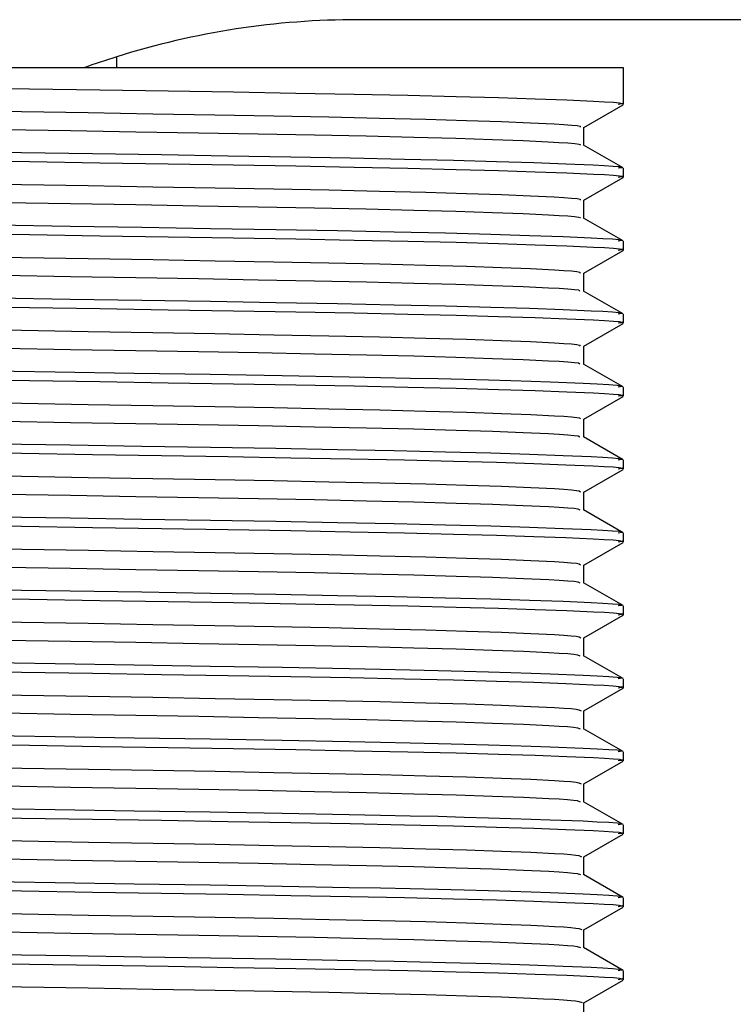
# Model space of a CAD drawing. Header units: millimetres. Extents: x 262469 to 275208, y -32539 to 9411.
# Tile 288 of 428: x 269197.28 to 269200.48, y -13352.18 to -13347.77. Entities that reach past the tile are written whole.
import ezdxf

# ---------------------------------------------------------------- set-up
doc = ezdxf.new("R2010")
doc.units = ezdxf.units.MM
doc.header["$LTSCALE"] = 100
doc.layers.add('$ IE_TELETECHNIKA', color=5, linetype='Continuous', lineweight=30)

msp = doc.modelspace()

# ---------------------------------------------------------------- linework, layer by layer
at = {"layer": '$ IE_TELETECHNIKA', "color": 7, "linetype": 'Continuous'}
for p, q in [((269200.5956, -13347.7678), (269198.7956, -13347.7678)), ((269197.7156, -13347.9838), (269197.7156, -13347.9337)), ((269199.9836, -13347.9838), (269193.2876, -13347.9838)), ((269199.9836, -13348.1472), (269199.9836, -13347.9838)), ((269199.8069, -13348.2498), (269199.9826, -13348.1483)), ((269199.8069, -13348.3302), (269199.8069, -13348.2492)), ((269199.9826, -13348.4317), (269199.8057, -13348.3296)), ((269199.9836, -13348.4738), (269199.9836, -13348.433)), ((269199.8069, -13348.5764), (269199.9826, -13348.4749)), ((269199.8069, -13348.6568), (269199.8069, -13348.5757)), ((269199.9826, -13348.7582), (269199.8057, -13348.6561)), ((269199.9836, -13348.8004), (269199.9836, -13348.7595)), ((269199.8069, -13348.9029), (269199.9826, -13348.8014)), ((269199.8069, -13348.9833), (269199.8069, -13348.9023)), ((269199.9826, -13349.0848), (269199.8057, -13348.9827)), ((269199.9836, -13349.1269), (269199.9836, -13349.0861)), ((269199.8069, -13349.2295), (269199.9826, -13349.128)), ((269199.8069, -13349.3099), (269199.8069, -13349.2289)), ((269199.9826, -13349.4114), (269199.8057, -13349.3093)), ((269199.9836, -13349.4535), (269199.9836, -13349.4127)), ((269199.8069, -13349.5561), (269199.9826, -13349.4546)), ((269199.8069, -13349.6365), (269199.8069, -13349.5555)), ((269199.9826, -13349.738), (269199.8057, -13349.6358)), ((269199.9836, -13349.7801), (269199.9836, -13349.7392)), ((269199.8069, -13349.8826), (269199.9826, -13349.7812)), ((269199.8069, -13349.9631), (269199.8069, -13349.882)), ((269199.9826, -13350.0645), (269199.8057, -13349.9624)), ((269199.9836, -13350.1066), (269199.9836, -13350.0658)), ((269199.8069, -13350.2092), (269199.9826, -13350.1077)), ((269199.8069, -13350.2896), (269199.8069, -13350.2086)), ((269199.9826, -13350.3911), (269199.8057, -13350.289)), ((269199.9836, -13350.4332), (269199.9836, -13350.3924)), ((269199.8069, -13350.5358), (269199.9826, -13350.4343)), ((269199.8069, -13350.6162), (269199.8069, -13350.5352)), ((269199.9826, -13350.7177), (269199.8057, -13350.6155)), ((269199.8069, -13350.8624), (269199.9826, -13350.7609)), ((269199.9836, -13350.7598), (269199.9836, -13350.719)), ((269199.8069, -13350.9428), (269199.8069, -13350.8618)), ((269199.9826, -13351.0442), (269199.8057, -13350.9421)), ((269199.9836, -13351.0863), (269199.9836, -13351.0455)), ((269199.8069, -13351.1889), (269199.9826, -13351.0874)), ((269199.8069, -13351.2693), (269199.8069, -13351.1883)), ((269199.9826, -13351.3708), (269199.8057, -13351.2687)), ((269199.9836, -13351.4129), (269199.9836, -13351.3721)), ((269199.8069, -13351.5155), (269199.9826, -13351.414)), ((269199.8069, -13351.5959), (269199.8069, -13351.5149)), ((269199.9826, -13351.6974), (269199.8057, -13351.5953)), ((269199.9836, -13351.7395), (269199.9836, -13351.6987)), ((269199.8069, -13351.8421), (269199.9826, -13351.7406)), ((269199.8069, -13351.9225), (269199.8069, -13351.8415)), ((269199.9826, -13352.024), (269199.8057, -13351.9218)), ((269199.9836, -13352.0661), (269199.9836, -13352.0252)), ((269199.8069, -13352.1687), (269199.9826, -13352.0672)), ((269199.8069, -13352.2491), (269199.8069, -13352.168))]:
    msp.add_line(p, q, dxfattribs=at)
for points in [[(269196.6771, -13348.0662), (269197.3245, -13348.0767), (269197.6396, -13348.0818), (269197.9451, -13348.0866), (269198.2384, -13348.0914), (269198.517, -13348.0962), (269198.7782, -13348.1011), (269199.0186, -13348.1062), (269199.2349, -13348.1113), (269199.4245, -13348.1166), (269199.5889, -13348.1219), (269199.7304, -13348.1272), (269199.8504, -13348.1324), (269199.8994, -13348.1349), (269199.9386, -13348.1374), (269199.9658, -13348.1399), (269199.979, -13348.1424), (269199.9764, -13348.1448), (269199.9603, -13348.1472)], [(269196.6755, -13348.1682), (269197.2885, -13348.1788), (269197.5872, -13348.1839), (269197.8769, -13348.1888), (269198.1548, -13348.1936), (269198.4182, -13348.1983), (269198.6647, -13348.2032), (269198.8921, -13348.2082), (269199.0984, -13348.2134), (269199.2811, -13348.2187), (269199.4376, -13348.224), (269199.568, -13348.2292), (269199.674, -13348.2345), (269199.7172, -13348.237), (269199.752, -13348.2396), (269199.7769, -13348.242), (269199.7903, -13348.2445), (269199.7895, -13348.2492)], [(269197.2076, -13348.259), (269197.508, -13348.2642), (269197.8002, -13348.2692), (269198.0813, -13348.2739), (269198.3488, -13348.2786), (269198.5999, -13348.2835), (269198.8326, -13348.2885), (269199.0447, -13348.2936), (269199.234, -13348.2989), (269199.3976, -13348.3042), (269199.5346, -13348.3094), (269199.6474, -13348.3147), (269199.6951, -13348.3173), (269199.7352, -13348.3198), (269199.7658, -13348.3223), (269199.7849, -13348.3248), (269199.7913, -13348.3272), (269199.7893, -13348.3295)], [(269196.6353, -13348.3512), (269197.2886, -13348.3619), (269197.6072, -13348.367), (269197.9162, -13348.3719), (269198.2131, -13348.3768), (269198.4952, -13348.3816), (269198.76, -13348.3865), (269199.0039, -13348.3916), (269199.2235, -13348.3968), (269199.416, -13348.4021), (269199.5827, -13348.4074), (269199.7262, -13348.4128), (269199.8478, -13348.418), (269199.8976, -13348.4205), (269199.9375, -13348.4231), (269199.9653, -13348.4256), (269199.979, -13348.4281), (269199.9765, -13348.4305), (269199.9603, -13348.433)], [(269196.6773, -13348.3927), (269197.3246, -13348.4033), (269197.6398, -13348.4083), (269197.9452, -13348.4132), (269198.2385, -13348.418), (269198.5171, -13348.4228), (269198.7782, -13348.4277), (269199.0187, -13348.4327), (269199.2349, -13348.4379), (269199.4246, -13348.4432), (269199.5889, -13348.4485), (269199.7304, -13348.4537), (269199.8504, -13348.4589), (269199.8994, -13348.4615), (269199.9386, -13348.464), (269199.9658, -13348.4665), (269199.979, -13348.4689), (269199.9764, -13348.4714), (269199.9603, -13348.4738)], [(269196.6759, -13348.4948), (269197.2889, -13348.5053), (269197.5876, -13348.5105), (269197.8772, -13348.5154), (269198.1551, -13348.5201), (269198.4185, -13348.5248), (269198.6649, -13348.5297), (269198.8923, -13348.5348), (269199.0986, -13348.54), (269199.2811, -13348.5452), (269199.4377, -13348.5505), (269199.5682, -13348.5558), (269199.6743, -13348.561), (269199.7173, -13348.5636), (269199.7518, -13348.5661), (269199.7763, -13348.5686), (269199.7894, -13348.571), (269199.7897, -13348.5757)], [(269197.2075, -13348.5856), (269197.508, -13348.5907), (269197.8002, -13348.5957), (269198.0813, -13348.6005), (269198.3488, -13348.6052), (269198.5999, -13348.61), (269198.8326, -13348.615), (269199.0448, -13348.6202), (269199.234, -13348.6254), (269199.3975, -13348.6307), (269199.5347, -13348.636), (269199.6478, -13348.6413), (269199.6954, -13348.6438), (269199.7351, -13348.6464), (269199.7653, -13348.6489), (269199.784, -13348.6514), (269199.7902, -13348.6537), (269199.7889, -13348.6561)], [(269197.178, -13348.6867), (269197.507, -13348.692), (269197.8268, -13348.6971), (269198.1347, -13348.702), (269198.4279, -13348.707), (269198.7035, -13348.712), (269198.958, -13348.7172), (269199.1878, -13348.7225), (269199.3895, -13348.7279), (269199.5637, -13348.7334), (269199.7132, -13348.7388), (269199.8398, -13348.7442), (269199.8921, -13348.7468), (269199.9341, -13348.7494), (269199.9637, -13348.752), (269199.9786, -13348.7545), (269199.9767, -13348.757), (269199.9603, -13348.7595)], [(269196.6772, -13348.7193), (269197.3245, -13348.7299), (269197.6397, -13348.7349), (269197.9452, -13348.7398), (269198.2384, -13348.7446), (269198.517, -13348.7494), (269198.7782, -13348.7543), (269199.0186, -13348.7593), (269199.2349, -13348.7645), (269199.4245, -13348.7697), (269199.5889, -13348.775), (269199.7304, -13348.7803), (269199.8504, -13348.7855), (269199.8994, -13348.788), (269199.9386, -13348.7906), (269199.9658, -13348.7931), (269199.979, -13348.7955), (269199.9764, -13348.7979), (269199.9603, -13348.8004)], [(269196.6763, -13348.8214), (269197.2893, -13348.8319), (269197.5879, -13348.837), (269197.8775, -13348.842), (269198.1553, -13348.8467), (269198.4186, -13348.8514), (269198.6651, -13348.8563), (269198.8925, -13348.8614), (269199.0987, -13348.8665), (269199.2812, -13348.8718), (269199.4377, -13348.8771), (269199.5684, -13348.8824), (269199.6745, -13348.8876), (269199.7173, -13348.8902), (269199.7515, -13348.8927), (269199.7757, -13348.8952), (269199.7886, -13348.8976), (269199.7899, -13348.9023)], [(269197.2076, -13348.9121), (269197.5081, -13348.9173), (269197.8003, -13348.9223), (269198.0814, -13348.9271), (269198.3489, -13348.9318), (269198.6, -13348.9366), (269198.8327, -13348.9416), (269199.0449, -13348.9468), (269199.2341, -13348.952), (269199.3975, -13348.9573), (269199.5349, -13348.9626), (269199.6481, -13348.9678), (269199.6956, -13348.9704), (269199.7351, -13348.973), (269199.7648, -13348.9755), (269199.7831, -13348.9779), (269199.7886, -13348.9827)], [(269197.178, -13349.0132), (269197.5069, -13349.0186), (269197.8268, -13349.0237), (269198.1347, -13349.0286), (269198.4278, -13349.0335), (269198.7035, -13349.0386), (269198.958, -13349.0437), (269199.1878, -13349.049), (269199.3895, -13349.0544), (269199.5637, -13349.0599), (269199.7132, -13349.0654), (269199.8398, -13349.0707), (269199.8921, -13349.0734), (269199.9341, -13349.076), (269199.9637, -13349.0785), (269199.9786, -13349.0811), (269199.9767, -13349.0836), (269199.9603, -13349.0861)], [(269196.6772, -13349.0459), (269197.3245, -13349.0564), (269197.6397, -13349.0615), (269197.9452, -13349.0664), (269198.2384, -13349.0711), (269198.517, -13349.0759), (269198.7782, -13349.0808), (269199.0186, -13349.0859), (269199.2349, -13349.091), (269199.4245, -13349.0963), (269199.5889, -13349.1016), (269199.7304, -13349.1069), (269199.8504, -13349.1121), (269199.8994, -13349.1146), (269199.9386, -13349.1171), (269199.9658, -13349.1196), (269199.979, -13349.1221), (269199.9764, -13349.1245), (269199.9603, -13349.1269)], [(269196.6753, -13349.1479), (269197.2884, -13349.1585), (269197.5871, -13349.1636), (269197.8768, -13349.1685), (269198.1547, -13349.1733), (269198.4181, -13349.178), (269198.6647, -13349.1829), (269198.8922, -13349.1879), (269199.0984, -13349.1931), (269199.2809, -13349.1984), (269199.4375, -13349.2037), (269199.5684, -13349.2089), (269199.6746, -13349.2142), (269199.7173, -13349.2167), (269199.7512, -13349.2193), (269199.7751, -13349.2217), (269199.7878, -13349.2242), (269199.7903, -13349.2289)], [(269197.2077, -13349.2387), (269197.5082, -13349.2439), (269197.8004, -13349.2489), (269198.0815, -13349.2536), (269198.349, -13349.2584), (269198.6001, -13349.2632), (269198.8328, -13349.2682), (269199.045, -13349.2733), (269199.2341, -13349.2786), (269199.3975, -13349.2839), (269199.535, -13349.2892), (269199.6485, -13349.2944), (269199.6958, -13349.297), (269199.7349, -13349.2995), (269199.7643, -13349.3021), (269199.7821, -13349.3045), (269199.7884, -13349.3092)], [(269195.97, -13349.3201), (269197.44, -13349.3441), (269197.7937, -13349.3497), (269198.1333, -13349.3552), (269198.4551, -13349.3606), (269198.7552, -13349.3661), (269198.8957, -13349.369), (269199.029, -13349.3719), (269199.1544, -13349.3748), (269199.2713, -13349.3777), (269199.3796, -13349.3807), (269199.4794, -13349.3837), (269199.5714, -13349.3868), (269199.6559, -13349.3898), (269199.8042, -13349.3957), (269199.8669, -13349.3986), (269199.9186, -13349.4015), (269199.9562, -13349.4044), (269199.9769, -13349.4072), (269199.9777, -13349.4099), (269199.9603, -13349.4127)], [(269196.6771, -13349.3725), (269197.3244, -13349.383), (269197.6396, -13349.3881), (269197.9451, -13349.3929), (269198.2384, -13349.3977), (269198.517, -13349.4025), (269198.7782, -13349.4074), (269199.0186, -13349.4125), (269199.2349, -13349.4176), (269199.4245, -13349.4229), (269199.5889, -13349.4282), (269199.7304, -13349.4335), (269199.8504, -13349.4386), (269199.8994, -13349.4412), (269199.9386, -13349.4437), (269199.9658, -13349.4462), (269199.979, -13349.4487), (269199.9764, -13349.4511), (269199.9603, -13349.4535)], [(269196.6759, -13349.4745), (269197.2889, -13349.485), (269197.5876, -13349.4902), (269197.8772, -13349.4951), (269198.155, -13349.4998), (269198.4184, -13349.5046), (269198.6649, -13349.5095), (269198.8924, -13349.5145), (269199.0986, -13349.5197), (269199.281, -13349.5249), (269199.4376, -13349.5302), (269199.5686, -13349.5355), (269199.6748, -13349.5407), (269199.7173, -13349.5433), (269199.7509, -13349.5458), (269199.7745, -13349.5483), (269199.787, -13349.5507), (269199.7908, -13349.5554)], [(269197.2078, -13349.5653), (269197.5083, -13349.5705), (269197.8005, -13349.5754), (269198.0816, -13349.5802), (269198.3491, -13349.5849), (269198.6002, -13349.5898), (269198.8329, -13349.5948), (269199.0451, -13349.5999), (269199.2342, -13349.6052), (269199.3976, -13349.6105), (269199.5352, -13349.6157), (269199.6488, -13349.621), (269199.6959, -13349.6236), (269199.7348, -13349.6261), (269199.7637, -13349.6286), (269199.7812, -13349.6311), (269199.7884, -13349.6358)], [(269196.6353, -13349.6983), (269197.2886, -13349.709), (269197.6072, -13349.7141), (269197.9162, -13349.719), (269198.2131, -13349.7239), (269198.4952, -13349.7287), (269198.76, -13349.7336), (269199.0039, -13349.7387), (269199.2235, -13349.7439), (269199.416, -13349.7492), (269199.5827, -13349.7545), (269199.7262, -13349.7599), (269199.8478, -13349.7651), (269199.8976, -13349.7677), (269199.9375, -13349.7702), (269199.9653, -13349.7727), (269199.979, -13349.7752), (269199.9765, -13349.7776), (269199.9603, -13349.7801)], [(269197.178, -13349.6664), (269197.507, -13349.6717), (269197.8268, -13349.6768), (269198.1347, -13349.6817), (269198.4279, -13349.6867), (269198.7035, -13349.6917), (269198.958, -13349.6969), (269199.1878, -13349.7022), (269199.3895, -13349.7076), (269199.5637, -13349.7131), (269199.7132, -13349.7185), (269199.8398, -13349.7239), (269199.8921, -13349.7265), (269199.9341, -13349.7291), (269199.9637, -13349.7317), (269199.9786, -13349.7342), (269199.9767, -13349.7368), (269199.9603, -13349.7392)], [(269196.6762, -13349.8011), (269197.2892, -13349.8116), (269197.5878, -13349.8168), (269197.8774, -13349.8217), (269198.1552, -13349.8264), (269198.4186, -13349.8312), (269198.6651, -13349.836), (269198.8925, -13349.8411), (269199.0987, -13349.8463), (269199.2811, -13349.8515), (269199.4376, -13349.8568), (269199.5688, -13349.8621), (269199.675, -13349.8673), (269199.7172, -13349.8699), (269199.7506, -13349.8724), (269199.7738, -13349.8749), (269199.7863, -13349.8773), (269199.7914, -13349.882)], [(269197.2079, -13349.8919), (269197.5084, -13349.897), (269197.8006, -13349.902), (269198.0817, -13349.9068), (269198.3492, -13349.9115), (269198.6003, -13349.9163), (269198.8331, -13349.9213), (269199.0452, -13349.9265), (269199.2342, -13349.9317), (269199.3976, -13349.937), (269199.5354, -13349.9423), (269199.6491, -13349.9476), (269199.6961, -13349.9502), (269199.7346, -13349.9527), (269199.7631, -13349.9552), (269199.7803, -13349.9576), (269199.7885, -13349.9624)], [(269197.1781, -13349.993), (269197.507, -13349.9983), (269197.8268, -13350.0034), (269198.1347, -13350.0083), (269198.4279, -13350.0133), (269198.7035, -13350.0183), (269198.958, -13350.0234), (269199.1878, -13350.0287), (269199.3895, -13350.0342), (269199.5637, -13350.0396), (269199.7132, -13350.0451), (269199.8398, -13350.0505), (269199.8921, -13350.0531), (269199.9341, -13350.0557), (269199.9637, -13350.0583), (269199.9786, -13350.0608), (269199.9767, -13350.0633), (269199.9603, -13350.0658)], [(269196.6353, -13350.0249), (269197.2886, -13350.0356), (269197.6072, -13350.0407), (269197.9162, -13350.0456), (269198.2131, -13350.0504), (269198.4952, -13350.0553), (269198.76, -13350.0602), (269199.0039, -13350.0653), (269199.2235, -13350.0705), (269199.416, -13350.0758), (269199.5827, -13350.0811), (269199.7262, -13350.0864), (269199.8478, -13350.0917), (269199.8976, -13350.0942), (269199.9375, -13350.0968), (269199.9653, -13350.0993), (269199.979, -13350.1018), (269199.9765, -13350.1042), (269199.9603, -13350.1066)], [(269196.6767, -13350.1277), (269197.2896, -13350.1382), (269197.5882, -13350.1433), (269197.8777, -13350.1482), (269198.1555, -13350.153), (269198.4189, -13350.1577), (269198.6653, -13350.1626), (269198.8927, -13350.1676), (269199.0988, -13350.1728), (269199.2811, -13350.1781), (269199.4377, -13350.1834), (269199.569, -13350.1887), (269199.6751, -13350.1939), (269199.7171, -13350.1965), (269199.7502, -13350.199), (269199.7732, -13350.2015), (269199.7858, -13350.2039), (269199.7921, -13350.2086)], [(269197.208, -13350.2184), (269197.5085, -13350.2236), (269197.8007, -13350.2286), (269198.0819, -13350.2334), (269198.3493, -13350.2381), (269198.6005, -13350.2429), (269198.8332, -13350.2479), (269199.0453, -13350.2531), (269199.2343, -13350.2583), (269199.3976, -13350.2636), (269199.5356, -13350.2689), (269199.6494, -13350.2741), (269199.6961, -13350.2767), (269199.7343, -13350.2793), (269199.7626, -13350.2818), (269199.7794, -13350.2842), (269199.7887, -13350.2889)], [(269197.1782, -13350.3195), (269197.5071, -13350.3248), (269197.8269, -13350.3299), (269198.1348, -13350.3349), (269198.4279, -13350.3398), (269198.7035, -13350.3449), (269198.9581, -13350.35), (269199.1878, -13350.3553), (269199.3895, -13350.3607), (269199.5637, -13350.3662), (269199.7132, -13350.3717), (269199.8398, -13350.377), (269199.8921, -13350.3797), (269199.9341, -13350.3823), (269199.9637, -13350.3848), (269199.9786, -13350.3874), (269199.9767, -13350.3899), (269199.9603, -13350.3924)], [(269196.6764, -13350.3522), (269197.3239, -13350.3627), (269197.6391, -13350.3678), (269197.9447, -13350.3726), (269198.238, -13350.3774), (269198.5166, -13350.3822), (269198.7779, -13350.3871), (269199.0184, -13350.3922), (269199.2347, -13350.3973), (269199.4244, -13350.4026), (269199.5888, -13350.4079), (269199.7304, -13350.4132), (269199.8503, -13350.4184), (269199.8994, -13350.4209), (269199.9386, -13350.4234), (269199.9658, -13350.4259), (269199.979, -13350.4284), (269199.9764, -13350.4308), (269199.9603, -13350.4332)], [(269196.6755, -13350.4542), (269197.2886, -13350.4648), (269197.5873, -13350.4699), (269197.877, -13350.4748), (269198.1548, -13350.4796), (269198.4183, -13350.4843), (269198.6648, -13350.4892), (269198.8923, -13350.4942), (269199.0985, -13350.4994), (269199.2808, -13350.5047), (269199.4376, -13350.51), (269199.569, -13350.5152), (269199.6751, -13350.5205), (269199.7169, -13350.523), (269199.7498, -13350.5256), (269199.7726, -13350.528), (269199.7853, -13350.5304), (269199.793, -13350.5351)], [(269197.2081, -13350.545), (269197.5086, -13350.5502), (269197.8008, -13350.5551), (269198.082, -13350.5599), (269198.3494, -13350.5647), (269198.6006, -13350.5695), (269198.8333, -13350.5745), (269199.0454, -13350.5796), (269199.2343, -13350.5849), (269199.3977, -13350.5902), (269199.5358, -13350.5955), (269199.6496, -13350.6007), (269199.6962, -13350.6033), (269199.7341, -13350.6059), (269199.762, -13350.6083), (269199.7786, -13350.6108), (269199.7891, -13350.6155)], [(269195.97, -13350.6264), (269197.44, -13350.6503), (269197.7937, -13350.656), (269198.1333, -13350.6614), (269198.4551, -13350.6669), (269198.7552, -13350.6724), (269198.8957, -13350.6753), (269199.029, -13350.6782), (269199.1544, -13350.6811), (269199.2713, -13350.684), (269199.3796, -13350.687), (269199.4794, -13350.69), (269199.5714, -13350.693), (269199.6559, -13350.6961), (269199.8042, -13350.702), (269199.8669, -13350.7049), (269199.9186, -13350.7078), (269199.9562, -13350.7106), (269199.9769, -13350.7134), (269199.9777, -13350.7162), (269199.9603, -13350.719)], [(269196.6353, -13350.6781), (269197.2886, -13350.6887), (269197.6072, -13350.6938), (269197.9162, -13350.6988), (269198.2131, -13350.7036), (269198.4952, -13350.7084), (269198.76, -13350.7134), (269199.0039, -13350.7184), (269199.2235, -13350.7236), (269199.416, -13350.7289), (269199.5827, -13350.7343), (269199.7262, -13350.7396), (269199.8478, -13350.7448), (269199.8976, -13350.7474), (269199.9375, -13350.7499), (269199.9653, -13350.7524), (269199.979, -13350.7549), (269199.9765, -13350.7574), (269199.9603, -13350.7598)], [(269196.6761, -13350.7808), (269197.2891, -13350.7913), (269197.5877, -13350.7965), (269197.8774, -13350.8014), (269198.1552, -13350.8061), (269198.4186, -13350.8109), (269198.6651, -13350.8158), (269198.8925, -13350.8208), (269199.0986, -13350.826), (269199.2809, -13350.8312), (269199.4377, -13350.8365), (269199.5692, -13350.8418), (269199.6752, -13350.847), (269199.7168, -13350.8496), (269199.7494, -13350.8521), (269199.7719, -13350.8546), (269199.7848, -13350.857), (269199.794, -13350.8617)], [(269197.2082, -13350.8716), (269197.5087, -13350.8768), (269197.8009, -13350.8817), (269198.0821, -13350.8865), (269198.3495, -13350.8912), (269198.6007, -13350.8961), (269198.8334, -13350.9011), (269199.0455, -13350.9062), (269199.2344, -13350.9115), (269199.3978, -13350.9168), (269199.536, -13350.922), (269199.6498, -13350.9273), (269199.6962, -13350.9299), (269199.7338, -13350.9324), (269199.7613, -13350.9349), (269199.7779, -13350.9373), (269199.7895, -13350.9421)], [(269195.97, -13350.9529), (269197.44, -13350.9769), (269197.7937, -13350.9826), (269198.1333, -13350.988), (269198.4551, -13350.9934), (269198.7552, -13350.999), (269198.8957, -13351.0018), (269199.029, -13351.0047), (269199.1544, -13351.0076), (269199.2713, -13351.0106), (269199.3796, -13351.0136), (269199.4794, -13351.0166), (269199.5714, -13351.0196), (269199.6559, -13351.0226), (269199.8042, -13351.0286), (269199.8669, -13351.0315), (269199.9186, -13351.0344), (269199.9562, -13351.0372), (269199.9769, -13351.04), (269199.9777, -13351.0428), (269199.9603, -13351.0455)], [(269196.6771, -13351.0053), (269197.3244, -13351.0159), (269197.6396, -13351.0209), (269197.9451, -13351.0258), (269198.2384, -13351.0306), (269198.517, -13351.0354), (269198.7782, -13351.0403), (269199.0186, -13351.0453), (269199.2349, -13351.0505), (269199.4245, -13351.0557), (269199.5889, -13351.061), (269199.7304, -13351.0663), (269199.8504, -13351.0715), (269199.8994, -13351.074), (269199.9386, -13351.0766), (269199.9658, -13351.079), (269199.979, -13351.0815), (269199.9764, -13351.0839), (269199.9603, -13351.0863)], [(269196.6765, -13351.1074), (269197.2895, -13351.1179), (269197.5881, -13351.123), (269197.8777, -13351.1279), (269198.1554, -13351.1327), (269198.4188, -13351.1375), (269198.6653, -13351.1423), (269198.8927, -13351.1474), (269199.0987, -13351.1525), (269199.281, -13351.1578), (269199.4378, -13351.1631), (269199.5694, -13351.1684), (269199.6752, -13351.1736), (269199.7166, -13351.1762), (269199.749, -13351.1787), (269199.7714, -13351.1812), (269199.7845, -13351.1836), (269199.7951, -13351.1883)], [(269197.2083, -13351.1982), (269197.5088, -13351.2033), (269197.8011, -13351.2083), (269198.0822, -13351.2131), (269198.3496, -13351.2178), (269198.6008, -13351.2227), (269198.8336, -13351.2276), (269199.0456, -13351.2328), (269199.2344, -13351.238), (269199.3978, -13351.2433), (269199.5362, -13351.2486), (269199.65, -13351.2539), (269199.6962, -13351.2565), (269199.7335, -13351.259), (269199.7607, -13351.2615), (269199.7772, -13351.2639), (269199.7901, -13351.2686)], [(269195.97, -13351.2795), (269197.44, -13351.3035), (269197.7937, -13351.3091), (269198.1333, -13351.3146), (269198.4551, -13351.32), (269198.7552, -13351.3256), (269198.8957, -13351.3284), (269199.029, -13351.3313), (269199.1544, -13351.3342), (269199.2713, -13351.3372), (269199.3796, -13351.3402), (269199.4794, -13351.3432), (269199.5714, -13351.3462), (269199.6559, -13351.3492), (269199.8042, -13351.3551), (269199.8669, -13351.3581), (269199.9186, -13351.3609), (269199.9562, -13351.3638), (269199.9769, -13351.3666), (269199.9777, -13351.3694), (269199.9603, -13351.3721)], [(269196.6353, -13351.3312), (269197.2886, -13351.3419), (269197.6072, -13351.347), (269197.9162, -13351.3519), (269198.2131, -13351.3567), (269198.4952, -13351.3615), (269198.76, -13351.3665), (269199.0039, -13351.3716), (269199.2235, -13351.3767), (269199.416, -13351.382), (269199.5827, -13351.3874), (269199.7262, -13351.3927), (269199.8478, -13351.3979), (269199.8976, -13351.4005), (269199.9375, -13351.4031), (269199.9653, -13351.4056), (269199.979, -13351.408), (269199.9765, -13351.4105), (269199.9603, -13351.4129)], [(269196.6769, -13351.434), (269197.2898, -13351.4445), (269197.5883, -13351.4496), (269197.8779, -13351.4545), (269198.1557, -13351.4593), (269198.419, -13351.4641), (269198.6654, -13351.4689), (269198.8928, -13351.4739), (269199.0988, -13351.4791), (269199.281, -13351.4844), (269199.4378, -13351.4897), (269199.5696, -13351.495), (269199.6752, -13351.5002), (269199.7164, -13351.5028), (269199.7486, -13351.5053), (269199.7708, -13351.5077), (269199.7843, -13351.5101), (269199.7964, -13351.5148)], [(269197.2084, -13351.5247), (269197.509, -13351.5299), (269197.8012, -13351.5349), (269198.0824, -13351.5397), (269198.3498, -13351.5444), (269198.6009, -13351.5492), (269198.8337, -13351.5542), (269199.0457, -13351.5593), (269199.2345, -13351.5646), (269199.3979, -13351.5699), (269199.5364, -13351.5752), (269199.6502, -13351.5804), (269199.6961, -13351.583), (269199.7331, -13351.5856), (269199.7601, -13351.5881), (269199.7766, -13351.5905), (269199.7909, -13351.5952)], [(269195.97, -13351.6061), (269197.44, -13351.63), (269197.7937, -13351.6357), (269198.1333, -13351.6412), (269198.4551, -13351.6466), (269198.7552, -13351.6521), (269198.8957, -13351.655), (269199.029, -13351.6579), (269199.1544, -13351.6608), (269199.2713, -13351.6637), (269199.3796, -13351.6667), (269199.4794, -13351.6697), (269199.5714, -13351.6728), (269199.6559, -13351.6758), (269199.8042, -13351.6817), (269199.8669, -13351.6846), (269199.9186, -13351.6875), (269199.9562, -13351.6904), (269199.9769, -13351.6932), (269199.9777, -13351.6959), (269199.9603, -13351.6987)], [(269196.6353, -13351.6578), (269197.2886, -13351.6684), (269197.6072, -13351.6735), (269197.9162, -13351.6785), (269198.2131, -13351.6833), (269198.4952, -13351.6881), (269198.76, -13351.6931), (269199.0039, -13351.6981), (269199.2235, -13351.7033), (269199.416, -13351.7086), (269199.5827, -13351.714), (269199.7262, -13351.7193), (269199.8478, -13351.7245), (269199.8976, -13351.7271), (269199.9375, -13351.7296), (269199.9653, -13351.7321), (269199.979, -13351.7346), (269199.9765, -13351.7371), (269199.9603, -13351.7395)], [(269196.6773, -13351.7605), (269197.2901, -13351.7711), (269197.5887, -13351.7762), (269197.8782, -13351.7811), (269198.1559, -13351.7859), (269198.4192, -13351.7906), (269198.6656, -13351.7955), (269198.893, -13351.8005), (269199.0989, -13351.8057), (269199.281, -13351.811), (269199.4379, -13351.8163), (269199.5698, -13351.8215), (269199.6261, -13351.8242), (269199.6752, -13351.8268), (269199.7162, -13351.8293), (269199.7482, -13351.8318), (269199.7703, -13351.8343), (269199.7841, -13351.8367), (269199.7977, -13351.8414)], [(269197.2086, -13351.8513), (269197.5091, -13351.8565), (269197.8013, -13351.8614), (269198.0825, -13351.8662), (269198.3499, -13351.871), (269198.6011, -13351.8758), (269198.8338, -13351.8808), (269199.0458, -13351.8859), (269199.2345, -13351.8912), (269199.398, -13351.8965), (269199.5367, -13351.9018), (269199.6503, -13351.907), (269199.696, -13351.9096), (269199.7328, -13351.9122), (269199.7595, -13351.9146), (269199.7761, -13351.9171), (269199.7917, -13351.9218)], [(269196.6771, -13351.985), (269197.3244, -13351.9956), (269197.6396, -13352.0006), (269197.9451, -13352.0055), (269198.2384, -13352.0103), (269198.517, -13352.0151), (269198.7781, -13352.02), (269199.0186, -13352.025), (269199.2349, -13352.0302), (269199.4245, -13352.0354), (269199.5889, -13352.0408), (269199.7304, -13352.046), (269199.8504, -13352.0512), (269199.8994, -13352.0538), (269199.9386, -13352.0563), (269199.9658, -13352.0588), (269199.979, -13352.0612), (269199.9764, -13352.0637), (269199.9603, -13352.0661)], [(269197.178, -13351.9524), (269197.507, -13351.9577), (269197.8268, -13351.9628), (269198.1347, -13351.9678), (269198.4279, -13351.9727), (269198.7035, -13351.9777), (269198.958, -13351.9829), (269199.1878, -13351.9882), (269199.3895, -13351.9936), (269199.5637, -13351.9991), (269199.7132, -13352.0045), (269199.8398, -13352.0099), (269199.8921, -13352.0125), (269199.9341, -13352.0151), (269199.9637, -13352.0177), (269199.9786, -13352.0202), (269199.9767, -13352.0228), (269199.9603, -13352.0252)], [(269196.6762, -13352.0871), (269197.2892, -13352.0976), (269197.5878, -13352.1027), (269197.8774, -13352.1077), (269198.1552, -13352.1125), (269198.4186, -13352.1172), (269198.6651, -13352.122), (269198.8926, -13352.1271), (269199.0986, -13352.1322), (269199.2808, -13352.1375), (269199.4378, -13352.1428), (269199.5698, -13352.1481), (269199.6261, -13352.1507), (269199.6751, -13352.1533), (269199.7159, -13352.1559), (269199.7477, -13352.1584), (269199.7699, -13352.1609), (269199.7841, -13352.1633), (269199.7992, -13352.168)]]:
    msp.add_lwpolyline(points, dxfattribs=at)
for start, end in [(90, 107.4576), (107.4576, 109.9484)]:
    msp.add_arc((269198.7956, -13351.3678), 3.6, start, end, dxfattribs=at)

doc.saveas('drawing.dxf')
